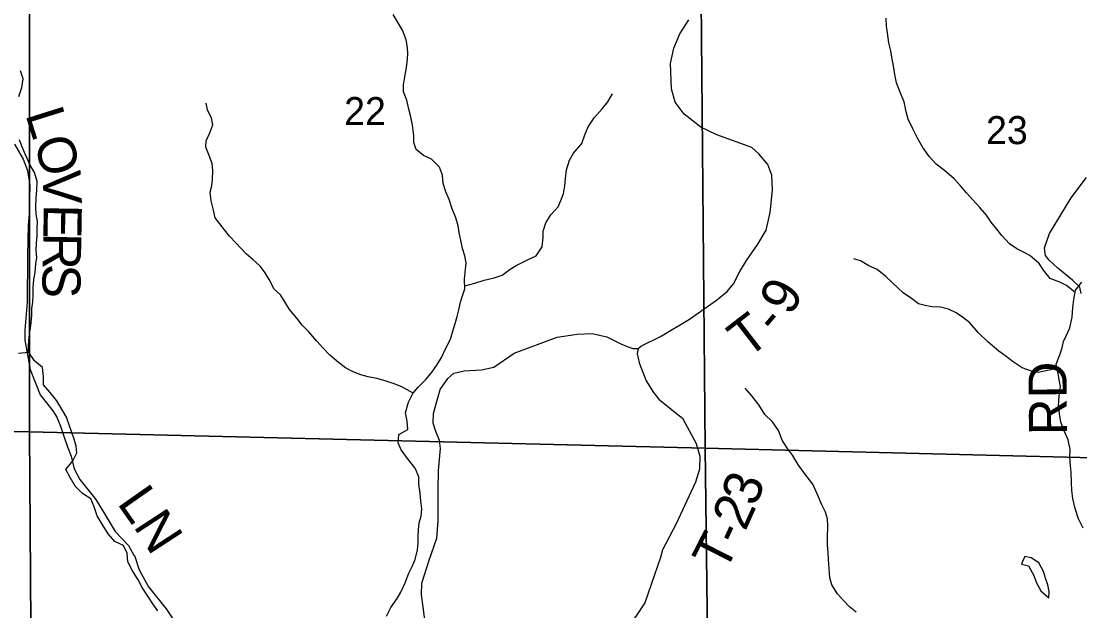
# Model space of a CAD drawing. Extents: x 2043100 to 2470832, y 443715 to 810583.
# Drawn here: x 2241776 to 2250111, y 587900 to 592544 of the extents above; entities that cross this region are included whole.
import ezdxf

# ---------------------------------------------------------------- set-up
doc = ezdxf.new("R2010")
doc.units = 0
for name, color, linetype in [('GM_X_Minor_Lake', 7, 'Continuous'), ('GM_X_Minor_River', 7, 'Continuous'), ('GM_X_Section', 7, 'Continuous'), ('GM_X_Section_Text', 7, 'Continuous'), ('GM_X_Township_Road', 7, 'Continuous'), ('GM_X_Township_Road_Text', 7, 'Continuous'), ('GM_X_Township_ROW', 7, 'Continuous')]:
    doc.layers.add(name, color=color, linetype=linetype)

msp = doc.modelspace()

# ---------------------------------------------------------------- linework, layer by layer
at = {"layer": 'GM_X_Minor_Lake'}
for points in [[(2249659.4, 588287), (2249651.3, 588268), (2249705.3, 588254.2), (2249747.5, 588178.3), (2249767.7, 588124.3), (2249803.9, 588056.4), (2249866.1, 588002.6)], [(2249866.1, 588002.6), (2249869.9, 588052.6), (2249859.8, 588104.6), (2249839.6, 588156.6), (2249825.5, 588208.5), (2249787.3, 588276.5), (2249727.1, 588316.3), (2249677.1, 588328.2), (2249659.4, 588287)]]:
    msp.add_lwpolyline(points, dxfattribs=at)
at = {"layer": 'GM_X_Minor_River'}
for points in [[(2244652.3, 587857), (2244686.1, 587925.1), (2244735.9, 587997.3), (2244765.7, 588047.4), (2244799.5, 588119.5), (2244827.3, 588195.7), (2244855.1, 588249.8), (2244879, 588303.9), (2244896.8, 588379.9), (2244902.6, 588432), (2244902.5, 588488), (2244904.3, 588538), (2244908.2, 588592.1), (2244924, 588644.2), (2244929.8, 588702.2), (2244921.7, 588766.2), (2244917.5, 588826.2), (2244907.3, 588896.2), (2244907.1, 588954.2), (2244878.9, 589022.2), (2244816.7, 589100), (2244768.5, 589167.9), (2244744.3, 589221.9), (2244750.1, 589287.9), (2244820, 589328.2), (2244813.8, 589392.2), (2244801.7, 589458.2), (2244825.4, 589542.3), (2244859.2, 589610.4), (2244901.1, 589660.5), (2244960.9, 589720.8), (2245012.7, 589782.9), (2245048.6, 589833.1), (2245086.4, 589895.2), (2245120.2, 589967.3), (2245156, 590039.5), (2245171.8, 590093.5), (2245191.6, 590163.6), (2245207.5, 590217.7), (2245221.3, 590269.8), (2245235.2, 590329.8), (2245251, 590379.9), (2245268.8, 590436), (2245266.6, 590512), (2245274.4, 590590.1), (2245280.3, 590640.1), (2245268.1, 590696.1), (2245249.9, 590754.1), (2245237.8, 590818.1), (2245225.6, 590876.1), (2245217.4, 590932), (2245199.2, 590996), (2245169, 591066), (2245146.8, 591139.9), (2245118.6, 591199.9), (2245098.5, 591263.8), (2245094.3, 591331.9), (2245070.1, 591393.8), (2245005.9, 591457.7), (2244943.8, 591485.5), (2244885.7, 591533.3), (2244867.5, 591589.3), (2244867.4, 591639.3), (2244857.1, 591725.3), (2244842.9, 591791.3), (2244828.7, 591851.3), (2244812.5, 591921.3), (2244786.4, 591987.2), (2244786.2, 592043.3), (2244796, 592105.3), (2244805.9, 592163.4), (2244815.7, 592217.4), (2244821.5, 592285.5), (2244817.4, 592335.5), (2244807.2, 592397.5), (2244777, 592471.4), (2244738.8, 592537.3), (2244704.6, 592595.3)], [(2250073.2, 590405.7), (2250007, 590462.1), (2249952.9, 590487.9), (2249876.8, 590515.7), (2249824.6, 590581.6), (2249790.5, 590635.5), (2249718.3, 590697.3), (2249666.2, 590725.2), (2249614.1, 590751), (2249558, 590790.9), (2249495.8, 590854.7), (2249457.7, 590906.7), (2249413.5, 590960.5), (2249375.3, 591016.4), (2249323.2, 591076.3), (2249269, 591136.2), (2249218.8, 591192.1), (2249170.7, 591245.9), (2249122.5, 591301.8), (2249046.3, 591367.6), (2248980.2, 591417.4), (2248926, 591475.3), (2248875.8, 591549.2), (2248831.6, 591621.1), (2248795.4, 591695), (2248759.1, 591772.9), (2248743, 591828.9), (2248726.7, 591908.9), (2248698.5, 591976.9), (2248668.3, 592058.8), (2248654.1, 592124.8), (2248643.9, 592190.8), (2248633.8, 592244.8), (2248623.6, 592308.8), (2248607.4, 592372.8), (2248597.2, 592450.8), (2248589, 592504.8), (2248584.8, 592566.8)], [(2241758.3, 591950.2), (2241780.1, 592020.3), (2241791.9, 592088.4), (2241769.8, 592152.4)], [(2245268.2, 590459.5), (2245348.7, 590480.2), (2245420.7, 590504.5), (2245500.6, 590522.7), (2245562.6, 590542.9), (2245626.4, 590591.1), (2245678.3, 590621.3), (2245756.2, 590661.5), (2245830.1, 590695.8), (2245877.9, 590765.9), (2245885.7, 590840), (2245885.6, 590890), (2245905.4, 590956.1), (2245945.2, 591018.2), (2246003, 591082.5), (2246024.9, 591132.5), (2246044.7, 591184.6), (2246056.5, 591246.7), (2246060.4, 591304.7), (2246070.2, 591372.8), (2246094, 591448.9), (2246123.8, 591503), (2246189.6, 591579.2), (2246213.4, 591647.3), (2246239.2, 591711.4), (2246287, 591781.6), (2246350.8, 591853.8), (2246394.7, 591908), (2246430.5, 591972.1)], [(2244861.6, 589613.3), (2244773.1, 589664.2), (2244713, 589688), (2244642.9, 589711.8), (2244576.9, 589729.6), (2244508.8, 589741.4), (2244450.8, 589759.2), (2244390.7, 589783.1), (2244330.6, 589812.9), (2244274.5, 589854.8), (2244206.3, 589912.6), (2244154.2, 589968.5), (2244104, 590024.3), (2244041.8, 590098.2), (2243987.6, 590150), (2243945.5, 590203.9), (2243889.3, 590271.8), (2243853.1, 590333.7), (2243818.9, 590387.7), (2243768.8, 590433.5), (2243728.6, 590509.4), (2243696.4, 590561.4), (2243658.3, 590613.3), (2243602.1, 590665.1), (2243548, 590711), (2243465.7, 590796.8), (2243415.6, 590850.7), (2243359.4, 590924.5), (2243303.2, 590994.4), (2243289, 591056.4), (2243270.8, 591128.4), (2243264.6, 591196.4), (2243276.4, 591246.4), (2243282.3, 591296.5), (2243286.1, 591368.5), (2243279.9, 591422.5), (2243251.7, 591498.5), (2243229.6, 591550.4), (2243231.4, 591602.4), (2243261.2, 591664.6), (2243285, 591726.7), (2243274.9, 591778.7), (2243242.7, 591844.6), (2243232.6, 591896.6)], [(2242852.1, 587899.7), (2242811.9, 587953.5), (2242777.8, 588007.5), (2242729.5, 588083.4), (2242697.4, 588143.3), (2242653.2, 588215.2), (2242616.9, 588285.1), (2242610.7, 588355.1), (2242582.6, 588415.1), (2242512.5, 588446.9), (2242462.3, 588506.8), (2242414.1, 588582.7), (2242373.9, 588646.6), (2242349.7, 588718.5), (2242325.5, 588782.5), (2242259.4, 588824.3), (2242201.2, 588882.2), (2242161, 588950.1), (2242126.8, 589014), (2242182.6, 589082.2), (2242214.4, 589144.3), (2242208.3, 589196.3), (2242194.1, 589252.3), (2242174, 589304.3), (2242155.8, 589356.2), (2242133.6, 589424.2), (2242089.4, 589500.1), (2242057.3, 589554), (2242005.1, 589619.9), (2241950.9, 589679.8), (2241952.7, 589745.8), (2241944.5, 589815.8), (2241880.3, 589869.7), (2241830.1, 589941.5), (2241835.9, 590025.6), (2241841.8, 590075.6), (2241851.5, 590147.7), (2241859.3, 590221.8), (2241861.2, 590279.8), (2241867, 590331.8), (2241870.8, 590387.9), (2241870.7, 590443.9), (2241876.5, 590507.9), (2241886.3, 590564), (2241892.2, 590632), (2241900, 590682.1), (2241893.8, 590740.1), (2241895.7, 590794.1), (2241901.5, 590854.2), (2241903.3, 590910.2), (2241905.2, 590966.2), (2241895, 591024.2), (2241890.9, 591078.2), (2241894.7, 591152.3), (2241900.5, 591212.3), (2241902.3, 591280.4), (2241880.1, 591352.3), (2241845.9, 591408.2), (2241809.7, 591490.2), (2241781.5, 591558.1), (2241763.3, 591610.1)], [(2249932.4, 589808.7), (2249842.9, 589789.3), (2249782.9, 589777.1), (2249728.9, 589787), (2249656.8, 589812.8), (2249584.7, 589860.6), (2249530.6, 589902.4), (2249472.4, 589944.3), (2249386.2, 590018), (2249310, 590091.8), (2249245.8, 590167.7), (2249187.7, 590211.5), (2249137.5, 590247.4), (2249077.5, 590275.2), (2249013.4, 590291.1), (2248945.4, 590294.9), (2248893.4, 590304.7), (2248841.3, 590316.5), (2248785.2, 590358.4), (2248721.1, 590404.2), (2248636.8, 590484), (2248584.7, 590531.9), (2248514.5, 590587.7), (2248448.5, 590617.5), (2248384.3, 590657.3), (2248332.3, 590671.2)], [(2250136.5, 588551.6), (2250100.3, 588623.5), (2250074, 588705.5), (2250055.8, 588785.5), (2250047.6, 588847.5), (2250045.4, 588909.5), (2250041.2, 588989.5), (2250037.1, 589041.5), (2250032.9, 589109.6), (2250034.7, 589169.6), (2250018.5, 589245.6), (2249986.3, 589317.5), (2249960.1, 589385.5), (2249949.9, 589453.5), (2249943.7, 589507.5), (2249945.6, 589557.5), (2249951.4, 589613.5), (2249959.3, 589665.6), (2249949.1, 589719.6), (2249941, 589771.6), (2249924.7, 589841.6), (2249952.5, 589915.7), (2249972.4, 589969.8), (2249982.2, 590019.8), (2250006.1, 590071.9), (2250031.9, 590128), (2250049.7, 590212.1), (2250055.5, 590288.2), (2250063.3, 590352.2), (2250077.1, 590426.3), (2250126.9, 590488.5)], [(2241834.5, 589935.2), (2241754.2, 589925.3)], [(2248350.3, 587888), (2248296.2, 587929.9), (2248250.1, 587981.8), (2248201.9, 588033.6), (2248157.7, 588105.5), (2248143.5, 588159.5), (2248137.3, 588233.5), (2248133.1, 588307.5), (2248129, 588357.6), (2248124.8, 588421.6), (2248124.6, 588473.6), (2248126.4, 588569.7), (2248124.2, 588623.7), (2248108, 588677.6), (2248079.9, 588735.6), (2248043.6, 588821.5), (2248007.4, 588897.4), (2247945.2, 588979.3), (2247897, 589047.2), (2247848.7, 589125.1), (2247808.6, 589177), (2247766.4, 589242.9), (2247738.2, 589318.8), (2247690, 589388.7), (2247629.8, 589444.6), (2247583.6, 589522.4), (2247527.4, 589592.3), (2247477.2, 589654.2)]]:
    msp.add_lwpolyline(points, dxfattribs=at)
at = {"layer": 'GM_X_Section'}
for points in [[(2241842.1, 594627.9), (2241842.9, 589308.9), (2236581.8, 589422.3), (2236536.1, 594818.9)], [(2247113.6, 594474.6), (2247160.3, 589180.2), (2241842.9, 589308.9), (2241842.1, 594627.9)], [(2247113.6, 594474.6), (2252415.4, 594282.4), (2252428.7, 589049.6), (2247160.3, 589180.2)], [(2236581.8, 589422.3), (2241842.9, 589308.9), (2241878.2, 583993.2), (2236644.8, 584122.9)], [(2241842.9, 589308.9), (2247160.3, 589180.2), (2247227.5, 583868.8), (2241878.2, 583993.2)], [(2247160.3, 589180.2), (2252428.7, 589049.6), (2252475, 583760), (2247227.5, 583868.8)]]:
    msp.add_lwpolyline(points, close=True, dxfattribs=at)
at = {"layer": 'GM_X_Township_Road'}
for points in [[(2246634.3, 589966.6), (2246658.6, 589987.6), (2246810.1, 590060.7), (2247037.2, 590196.4), (2247250.2, 590346), (2247333.8, 590414.6), (2247385.4, 590475), (2247434.8, 590571.4), (2247486.2, 590659.9), (2247575.3, 590788.6), (2247640.6, 590897.1), (2247673.7, 591037.5), (2247690.5, 591213.8), (2247685.7, 591331.9), (2247653.2, 591413.7), (2247584.7, 591499.4), (2247528.3, 591549), (2247253.7, 591647.3), (2247127.3, 591708.5), (2246996.6, 591811.7), (2246926, 591905.4), (2246897.3, 592011.3), (2246888, 592209.4), (2246913.2, 592329.7), (2246960.5, 592444.1), (2247033.7, 592554.7)], [(2241724.4, 591576.1), (2241793.1, 591456.5), (2241825.7, 591368.6), (2241844.5, 591248.6), (2241841.1, 591152.5), (2241841.8, 591052.4), (2241830.6, 590936.2), (2241826.2, 590691.9), (2241824.5, 590329.5), (2241806, 590109.2), (2241804.5, 590031.1), (2241846, 589801.1), (2241925.3, 589601.5), (2242024.2, 589476), (2242056.5, 589424.2), (2242087, 589354.3), (2242115.5, 589266.4), (2242140, 589190.5), (2242168.5, 589116.6), (2242193.2, 589016.7), (2242237.7, 588934.9), (2242364.8, 588775.6), (2242429.4, 588669.9), (2242516.4, 588524.3), (2242621.1, 588414.9), (2242663.6, 588338.1)], [(2250121.8, 590399.3), (2250109.5, 590449.3), (2250053.1, 590504.9), (2249938.5, 590598.3), (2249870.1, 590661.9), (2249839.8, 590697.7), (2249833.4, 590759.7), (2249872.7, 590872.1), (2250042.8, 591151.5), (2250163.8, 591312.5)], [(2246634.3, 589966.6), (2246627, 589927.4), (2246641.5, 589853.4), (2246696.4, 589711.6), (2246755, 589619.9), (2246795.4, 589566.1), (2246936.1, 589452.9), (2246982.4, 589417.2), (2247089.7, 589217.7), (2247118.3, 589117.8), (2247117, 589015.7), (2247085.7, 588913.4), (2246933.8, 588586.1), (2246825.2, 588379.1), (2246809.6, 588318.9), (2246762.5, 588184.5), (2246685.9, 587961.8), (2246537.4, 587738.5)], [(2242663.6, 588338.1), (2242664.6, 588336.4), (2242669.7, 588327.2), (2242706.4, 588223.3), (2242777.3, 588089.6), (2242916.4, 587914.4), (2243031.5, 587745), (2243094.1, 587661.3), (2243170.5, 587593.8), (2243673.2, 587186.7), (2243850.2, 587031.8)]]:
    msp.add_lwpolyline(points, dxfattribs=at)
at = {"layer": 'GM_X_Township_ROW'}
msp.add_lwpolyline([(2244953.7, 587829.2), (2244928.6, 588029.2), (2244930.2, 588117.3), (2244989.2, 588297.8), (2245048.3, 588472.3), (2245059.6, 588608.5), (2245060.3, 588848.7), (2245061.5, 589004.9), (2245078.6, 589179.1), (2245068.3, 589241.1), (2245039.9, 589313), (2245019.6, 589377), (2245023.2, 589453.1), (2245074.2, 589643.5), (2245135.7, 589729.9), (2245181.5, 589770.2), (2245263.4, 589788.7), (2245401.3, 589797.5), (2245497.2, 589818.1), (2245658.6, 589929.1), (2245995.9, 590055.1), (2246153.8, 590078), (2246271.8, 590082.7), (2246387.9, 590057.3), (2246498.1, 590001.9), (2246548.2, 589982.1), (2246590.3, 589964.4), (2246634.3, 589966.6)], dxfattribs=at)

# ---------------------------------------------------------------- texts
at = {"layer": 'GM_X_Section_Text'}
for s, p in [('22', (2244318.8, 591724.7)), ('23', (2249372.2, 591575.1))]:
    msp.add_text(s, height=220.83, rotation=0.00001, dxfattribs=at).set_placement(p)
at = {"layer": 'GM_X_Township_Road_Text'}
for s, rotation, p in [('L', 287.46729, (2241807.6, 591809.9)), ('O', 285.74525, (2241874.3, 591598.1)), ('V', 272.56171, (2241943, 591362)), ('E', 269.00994, (2241954.8, 591103.2)), ('R', 268.91877, (2241950.9, 590878.9)), ('S', 268.74079, (2241946.2, 590632.8)), ('9', 61.44112, (2247836.5, 590214)), ('T', 37.6799, (2247492, 589880.3)), ('-', 49.76215, (2247719.3, 590065)), ('RD', 90.49365, (2250010.3, 589284.1)), ('3', 70.51775, (2247561.9, 588713.5)), ('L', 305.06786, (2242526.7, 588748.3)), ('2', 65.94021, (2247476.9, 588520.5)), ('N', 303.13337, (2242654.2, 588566.8)), ('T', 62.96345, (2247316.1, 588193.3)), ('-', 65.35672, (2247424.1, 588405.4))]:
    msp.add_text(s, height=300, rotation=rotation, dxfattribs=at).set_placement(p)

doc.saveas('drawing.dxf')
